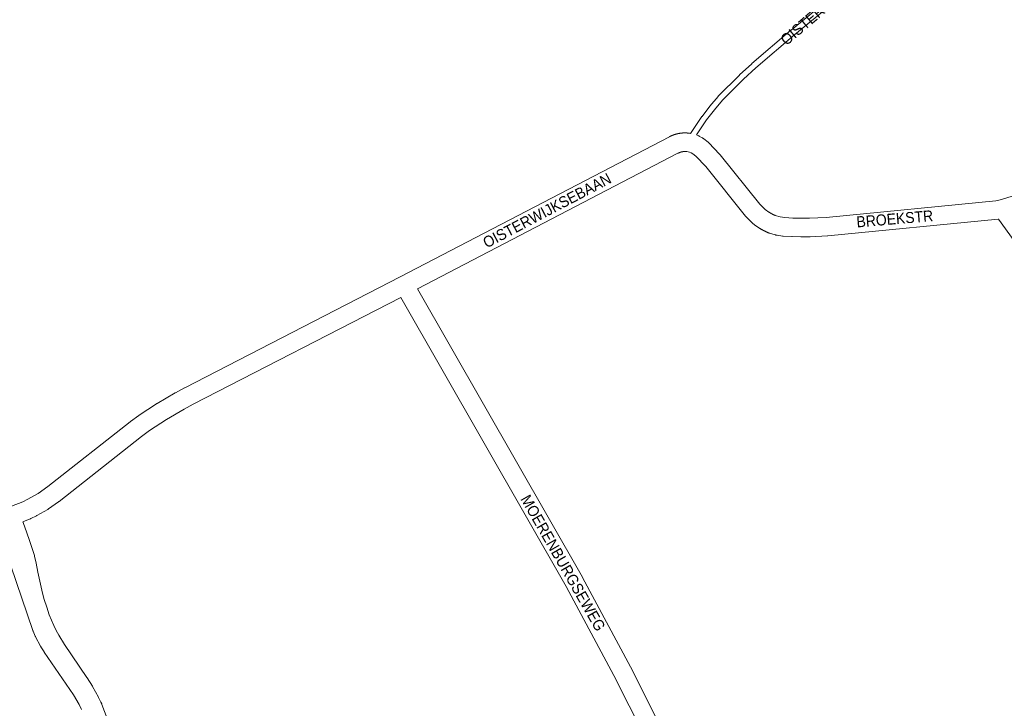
# Paper-space layout 'Layout1' of a CAD drawing. Header units: metres. Extents: x 123097 to 144122, y 392739 to 407589.
# Tile 353 of 510: x 135892 to 136581, y 396534 to 397016. Entities that reach past the tile are written whole.
import ezdxf
from ezdxf.enums import TextEntityAlignment as Align

# ---------------------------------------------------------------- set-up
doc = ezdxf.new("R2010")
doc.units = ezdxf.units.M
doc.header["$MEASUREMENT"] = 0
for name, color, linetype, lineweight in [('gs-anno-wegen algemeen tekst', 7, 'Continuous', 0), ('gs-knt-paden', 7, 'Continuous', 0), ('gs-knt-wegen algemeen', 7, 'Continuous', 0), ('gs-vlk-plantopografie wegen algemeen', 7, 'Continuous', 0)]:
    doc.layers.add(name, color=color, linetype=linetype, lineweight=lineweight)
doc.styles.add('Style-Arial', font='arial.ttf')

psp = doc.layouts.get("Layout1")

# ---------------------------------------------------------------- linework, layer by layer
at = {"layer": 'gs-knt-paden', "color": 7, "linetype": 'Continuous', "flags": 128}
for points in [[(136666.211, 397180.123), (136578.259, 397123.352), (136564.549, 397112.981), (136550.819, 397101.924), (136543.418, 397095.741), (136543.356, 397095.692), (136543.293, 397095.646), (136543.229, 397095.601), (136534.034, 397089.593), (136528.926, 397083.628), (136528.868, 397083.564), (136528.807, 397083.501), (136528.743, 397083.442), (136528.678, 397083.385), (136434.016, 397005.358), (136406.728, 396982.082), (136398.213, 396974.265), (136383.438, 396959.531), (136377.816, 396952.813), (136372.415, 396945.771), (136365.228, 396935.236)], [(136361.086, 396936.298), (136369.126, 396948.083), (136369.158, 396948.128), (136369.191, 396948.173), (136374.652, 396955.293), (136374.706, 396955.36), (136380.414, 396962.18), (136380.473, 396962.248), (136380.536, 396962.313), (136395.404, 396977.141), (136395.464, 396977.199), (136404.037, 396985.068), (136404.091, 396985.116), (136431.42, 397008.427), (136431.446, 397008.449), (136525.986, 397086.376), (136530.188, 397091.282)]]:
    psp.add_lwpolyline(points, dxfattribs=at)
at = {"layer": 'gs-knt-wegen algemeen', "color": 7, "linetype": 'Continuous', "flags": 128}
for points in [[(135886.286, 396675.585), (135894.148, 396678.82), (135897.683, 396680.54), (135904.788, 396684.623), (135911.527, 396689.368), (135969.113, 396734.734), (135969.339, 396734.904), (135975.263, 396739.168), (135975.484, 396739.32), (135987.672, 396747.352), (135987.822, 396747.448), (135987.975, 396747.54), (136000.585, 396754.893), (136000.819, 396755.023), (136007.27, 396758.437), (136007.337, 396758.472), (136158.133, 396836.035), (136346.375, 396933.997), (136346.473, 396934.048), (136346.571, 396934.098), (136346.67, 396934.148), (136346.767, 396934.196), (136346.866, 396934.245), (136346.965, 396934.294), (136347.064, 396934.342), (136347.162, 396934.389), (136347.262, 396934.436), (136347.362, 396934.482), (136347.462, 396934.528), (136347.561, 396934.573), (136347.662, 396934.619), (136347.763, 396934.663), (136347.864, 396934.707), (136347.964, 396934.751), (136348.065, 396934.794), (136348.167, 396934.837), (136348.268, 396934.879), (136348.369, 396934.92), (136348.472, 396934.962), (136348.574, 396935.002), (136348.676, 396935.043), (136348.778, 396935.082), (136348.881, 396935.122), (136348.984, 396935.161), (136349.087, 396935.199), (136349.19, 396935.237), (136349.293, 396935.274), (136349.397, 396935.311), (136349.501, 396935.348), (136349.604, 396935.383), (136349.709, 396935.419), (136349.813, 396935.454), (136349.918, 396935.489), (136350.021, 396935.522), (136350.126, 396935.556), (136350.232, 396935.589), (136350.337, 396935.622), (136350.441, 396935.653), (136350.547, 396935.685), (136350.652, 396935.716), (136350.758, 396935.747), (136350.863, 396935.777), (136350.969, 396935.806), (136351.076, 396935.835), (136351.182, 396935.864), (136351.287, 396935.892), (136351.394, 396935.92), (136351.501, 396935.947), (136351.608, 396935.973), (136351.714, 396935.999), (136351.821, 396936.025), (136351.928, 396936.05), (136352.036, 396936.075), (136352.142, 396936.099), (136352.25, 396936.122), (136352.358, 396936.145), (136352.465, 396936.168), (136352.572, 396936.19), (136352.68, 396936.212), (136352.789, 396936.233), (136352.897, 396936.253), (136353.004, 396936.273), (136353.112, 396936.293), (136353.221, 396936.312), (136353.33, 396936.33), (136353.437, 396936.348), (136353.546, 396936.366), (136353.655, 396936.383), (136353.764, 396936.4), (136353.872, 396936.415), (136353.981, 396936.431), (136354.09, 396936.446), (136354.199, 396936.461), (136354.307, 396936.474), (136354.417, 396936.488), (136354.526, 396936.501), (136354.636, 396936.513), (136354.744, 396936.525), (136354.854, 396936.537), (136354.963, 396936.548), (136355.073, 396936.558), (136355.182, 396936.568), (136355.292, 396936.577), (136355.401, 396936.586), (136355.511, 396936.594), (136355.62, 396936.602), (136355.73, 396936.609), (136355.84, 396936.616), (136355.95, 396936.623), (136356.059, 396936.628), (136356.169, 396936.634), (136356.279, 396936.638), (136356.389, 396936.643), (136356.498, 396936.646), (136356.608, 396936.65), (136356.719, 396936.652), (136356.829, 396936.654), (136356.938, 396936.656), (136357.048, 396936.657), (136357.158, 396936.658), (136357.269, 396936.658), (136357.378, 396936.658), (136357.488, 396936.657), (136357.598, 396936.655), (136357.708, 396936.653), (136357.817, 396936.651), (136357.927, 396936.648), (136358.037, 396936.645), (136358.148, 396936.641), (136358.257, 396936.636), (136358.367, 396936.631), (136358.477, 396936.626), (136358.587, 396936.62), (136358.696, 396936.613), (136358.806, 396936.606), (136358.916, 396936.598), (136359.025, 396936.59), (136359.134, 396936.582), (136359.244, 396936.573), (136359.354, 396936.563), (136359.464, 396936.553), (136359.572, 396936.542), (136359.682, 396936.531), (136359.791, 396936.52), (136359.901, 396936.507), (136360.009, 396936.495), (136360.279, 396936.456), (136360.436, 396936.428), (136360.542, 396936.407)], [(136360.542, 396936.407), (136360.546, 396936.407), (136360.55, 396936.406)], [(136360.542, 396936.407), (136360.546, 396936.407), (136360.55, 396936.406)], [(136360.55, 396936.406), (136361.086, 396936.298)], [(136365.228, 396935.236), (136366.945, 396934.524), (136367.144, 396934.437), (136367.34, 396934.344), (136367.533, 396934.245), (136369.538, 396933.168), (136369.805, 396933.016), (136370.064, 396932.852), (136370.316, 396932.676), (136370.559, 396932.488), (136373.417, 396930.169), (136373.617, 396930), (136373.81, 396929.823), (136373.996, 396929.638), (136381.478, 396921.897), (136381.684, 396921.674), (136381.879, 396921.442), (136409.532, 396886.899), (136412.84, 396883.579), (136412.946, 396883.49), (136413.051, 396883.402), (136413.157, 396883.314), (136413.264, 396883.227), (136413.371, 396883.14), (136413.478, 396883.054), (136413.586, 396882.968), (136413.694, 396882.883), (136413.802, 396882.798), (136413.911, 396882.714), (136414.021, 396882.63), (136414.13, 396882.547), (136414.241, 396882.465), (136414.351, 396882.383), (136414.462, 396882.301), (136414.573, 396882.22), (136414.685, 396882.14), (136414.797, 396882.06), (136414.91, 396881.98), (136415.022, 396881.902), (136415.136, 396881.823), (136415.249, 396881.746), (136415.363, 396881.668), (136415.477, 396881.592), (136415.592, 396881.515), (136415.707, 396881.44), (136415.823, 396881.365), (136415.938, 396881.291), (136416.055, 396881.217), (136416.171, 396881.143), (136416.288, 396881.071), (136416.405, 396880.998), (136416.523, 396880.927), (136416.64, 396880.856), (136416.759, 396880.785), (136416.877, 396880.715), (136416.996, 396880.646), (136417.115, 396880.577), (136417.235, 396880.509), (136417.355, 396880.441), (136417.475, 396880.374), (136417.596, 396880.308), (136417.717, 396880.241), (136417.838, 396880.176), (136417.959, 396880.111), (136418.081, 396880.047), (136418.203, 396879.984), (136418.325, 396879.921), (136418.448, 396879.858), (136418.571, 396879.797), (136418.695, 396879.735), (136418.818, 396879.675), (136418.942, 396879.615), (136419.066, 396879.555), (136419.191, 396879.496), (136419.315, 396879.438), (136419.44, 396879.38), (136419.565, 396879.323), (136419.691, 396879.267), (136419.817, 396879.211), (136419.943, 396879.156), (136420.069, 396879.101), (136420.196, 396879.047), (136420.322, 396878.994), (136423.934, 396877.909), (136427.012, 396877.497), (136432.718, 396877.141), (136438.555, 396876.97), (136444.34, 396876.992), (136456.125, 396877.621), (136574.702, 396889.224), (136577.695, 396889.858), (136587.711, 396892.947)], [(136358.472, 396923.566), (136358.239, 396923.591), (136358.145, 396923.599), (136358.051, 396923.607), (136357.956, 396923.614), (136357.863, 396923.62), (136357.768, 396923.625), (136357.674, 396923.629), (136357.579, 396923.633), (136357.485, 396923.635), (136357.391, 396923.637), (136357.296, 396923.638), (136357.202, 396923.638), (136357.108, 396923.637), (136357.013, 396923.636), (136356.919, 396923.633), (136356.824, 396923.63), (136356.73, 396923.626), (136356.636, 396923.621), (136356.542, 396923.615), (136356.447, 396923.608), (136356.354, 396923.601), (136356.259, 396923.592), (136356.166, 396923.583), (136356.072, 396923.573), (136355.978, 396923.562), (136355.884, 396923.55), (136355.791, 396923.537), (136355.697, 396923.524), (136355.604, 396923.51), (136355.511, 396923.494), (136355.418, 396923.479), (136355.325, 396923.462), (136355.232, 396923.444), (136355.139, 396923.426), (136355.047, 396923.406), (136354.955, 396923.386), (136354.863, 396923.365), (136354.771, 396923.343), (136354.679, 396923.321), (136354.588, 396923.297), (136354.497, 396923.273), (136354.406, 396923.248), (136354.315, 396923.222), (136354.224, 396923.195), (136354.134, 396923.168), (136354.044, 396923.139), (136353.954, 396923.11), (136353.865, 396923.08), (136353.776, 396923.049), (136353.686, 396923.018), (136353.598, 396922.985), (136353.509, 396922.952), (136353.422, 396922.918), (136353.334, 396922.883), (136353.246, 396922.848), (136353.159, 396922.812), (136353.072, 396922.775), (136352.986, 396922.737), (136352.9, 396922.698), (136352.814, 396922.659), (136352.729, 396922.618), (136352.643, 396922.577), (136352.559, 396922.536), (136352.474, 396922.493), (136352.387, 396922.448), (136170.14, 396827.606)], [(136358.481, 396923.565), (136358.476, 396923.565), (136358.472, 396923.566)], [(136358.481, 396923.565), (136358.476, 396923.565), (136358.472, 396923.566)], [(136576.527, 396876.324), (136576.331, 396876.301), (136457.25, 396864.649), (136456.963, 396864.627), (136444.873, 396863.982), (136444.712, 396863.976), (136444.551, 396863.973), (136438.497, 396863.95), (136438.282, 396863.953), (136432.23, 396864.13), (136432.015, 396864.14), (136425.972, 396864.517), (136425.742, 396864.535), (136425.514, 396864.562), (136421.694, 396865.073), (136421.438, 396865.112), (136421.185, 396865.161), (136420.933, 396865.221), (136420.684, 396865.29), (136416.267, 396866.617), (136415.975, 396866.713), (136415.689, 396866.821), (136415.492, 396866.902), (136415.297, 396866.983), (136415.101, 396867.065), (136414.906, 396867.149), (136414.711, 396867.233), (136414.517, 396867.318), (136414.323, 396867.405), (136414.131, 396867.492), (136413.937, 396867.58), (136413.745, 396867.669), (136413.553, 396867.76), (136413.362, 396867.851), (136413.171, 396867.943), (136412.981, 396868.036), (136412.79, 396868.13), (136412.601, 396868.225), (136412.411, 396868.321), (136412.223, 396868.418), (136412.035, 396868.516), (136411.848, 396868.615), (136411.66, 396868.715), (136411.474, 396868.816), (136411.288, 396868.918), (136411.103, 396869.02), (136410.917, 396869.124), (136410.733, 396869.228), (136410.549, 396869.334), (136410.366, 396869.44), (136410.182, 396869.548), (136410.001, 396869.656), (136409.818, 396869.766), (136409.638, 396869.875), (136409.457, 396869.987), (136409.277, 396870.098), (136409.097, 396870.212), (136408.919, 396870.325), (136408.74, 396870.44), (136408.562, 396870.556), (136408.385, 396870.672), (136408.209, 396870.789), (136408.032, 396870.908), (136407.857, 396871.027), (136407.682, 396871.147), (136407.508, 396871.268), (136407.335, 396871.39), (136407.162, 396871.513), (136406.989, 396871.637), (136406.818, 396871.761), (136406.647, 396871.887), (136406.477, 396872.013), (136406.307, 396872.14), (136406.138, 396872.268), (136405.969, 396872.397), (136405.802, 396872.526), (136405.634, 396872.657), (136405.468, 396872.788), (136405.302, 396872.921), (136405.137, 396873.053), (136404.973, 396873.188), (136404.809, 396873.322), (136404.646, 396873.458), (136404.484, 396873.594), (136404.322, 396873.732), (136404.161, 396873.869), (136403.978, 396874.034), (136403.801, 396874.205), (136400.06, 396877.959), (136399.896, 396878.129), (136399.739, 396878.304), (136399.589, 396878.485), (136371.905, 396913.067), (136364.908, 396920.307), (136362.834, 396921.99), (136361.658, 396922.621), (136360.37, 396923.155), (136358.481, 396923.565)], [(136776.316, 396442.224), (136741.748, 396539.525), (136741.673, 396539.747), (136706.855, 396650.183), (136704.199, 396658.146), (136701.367, 396666.015), (136697.55, 396675.804), (136675.02, 396731.645), (136672.4, 396737.464), (136669.611, 396743.186), (136663.453, 396754.492), (136656.622, 396765.405), (136652.989, 396770.663), (136576.527, 396876.324)], [(136170.14, 396827.606), (136285.525, 396626.029), (136285.612, 396625.872), (136319.087, 396563.457), (136319.162, 396563.312), (136350.96, 396500.278)], [(136158.566, 396821.617), (136013.327, 396746.911), (136007.028, 396743.578), (135994.687, 396736.382), (135982.76, 396728.522), (135977.06, 396724.419), (135919.447, 396679.032), (135919.308, 396678.926), (135919.166, 396678.823), (135912.039, 396673.805), (135911.791, 396673.639), (135911.535, 396673.484), (135903.977, 396669.14), (135903.781, 396669.032), (135903.581, 396668.93), (135899.661, 396667.023), (135899.477, 396666.937), (135899.29, 396666.857), (135894.178, 396664.754)], [(136339.428, 396494.231), (136307.574, 396557.375), (136274.18, 396619.639), (136158.566, 396821.617)], [(135935.207, 396533.494), (135933.499, 396536.953), (135929.448, 396543.878), (135909.143, 396573.594), (135909.038, 396573.753), (135906.764, 396577.301), (135906.622, 396577.533), (135906.489, 396577.77), (135902.993, 396584.38), (135902.876, 396584.613), (135902.768, 396584.851), (135901.29, 396588.286), (135901.194, 396588.521), (135901.108, 396588.76), (135885.685, 396634.041), (135885.611, 396634.271), (135878.419, 396658.27)]]:
    psp.add_lwpolyline(points, dxfattribs=at)
at = {"layer": 'gs-vlk-plantopografie wegen algemeen', "color": 7, "linetype": 'Continuous', "flags": 128}
psp.add_lwpolyline([(135894.178, 396664.754), (135894.26, 396664.541), (135894.273, 396664.506), (135894.315, 396664.389), (135894.316, 396664.386), (135894.328, 396664.351), (135896.814, 396657.1), (135898.674, 396651.649), (135902.244, 396641.186), (135902.246, 396641.178), (135902.284, 396641.06), (135902.288, 396641.047), (135902.32, 396640.932), (135902.326, 396640.906), (135902.351, 396640.802), (135902.359, 396640.764), (135903.417, 396635.93), (135903.425, 396635.892), (135903.452, 396635.756), (135904.544, 396629.605), (135907.806, 396614.889), (135909.091, 396610.483), (135910.801, 396605.01), (135912.597, 396599.638), (135915.743, 396592.289), (135917.436, 396588.879), (135919.232, 396585.423), (135923.211, 396578.972), (135938.951, 396555.859), (135939.01, 396555.769), (135942.779, 396549.853), (135942.838, 396549.756), (135942.894, 396549.657), (135947.033, 396542.125), (135947.078, 396542.039), (135947.117, 396541.963), (135947.122, 396541.952), (135948.696, 396538.697), (135948.714, 396538.658), (135949.298, 396537.412), (135949.311, 396537.384), (135949.358, 396537.279), (135949.364, 396537.265), (135949.413, 396537.144), (135956.185, 396519.357)], dxfattribs=at)

# ---------------------------------------------------------------- texts
at = {"layer": 'gs-anno-wegen algemeen tekst', "color": 7, "style": 'Style-Arial', "width": 0.909091}
for s, rotation, p in [('OISTERWIJKSEBAAN', 40.337644, (136463.606, 397032.434)), ('OISTERWIJKSEBAAN', 27.742742, (136260.775, 396882.427)), ('BROEKSTR', 4.798625, (136504.026, 396876.625)), ('MOERENBURGSEWEG', 299.795495, (136272.006, 396636.01))]:
    psp.add_text(s, height=7.7, rotation=rotation, dxfattribs=at).set_placement(p, align=Align.MIDDLE_CENTER)

doc.saveas('drawing.dxf')
